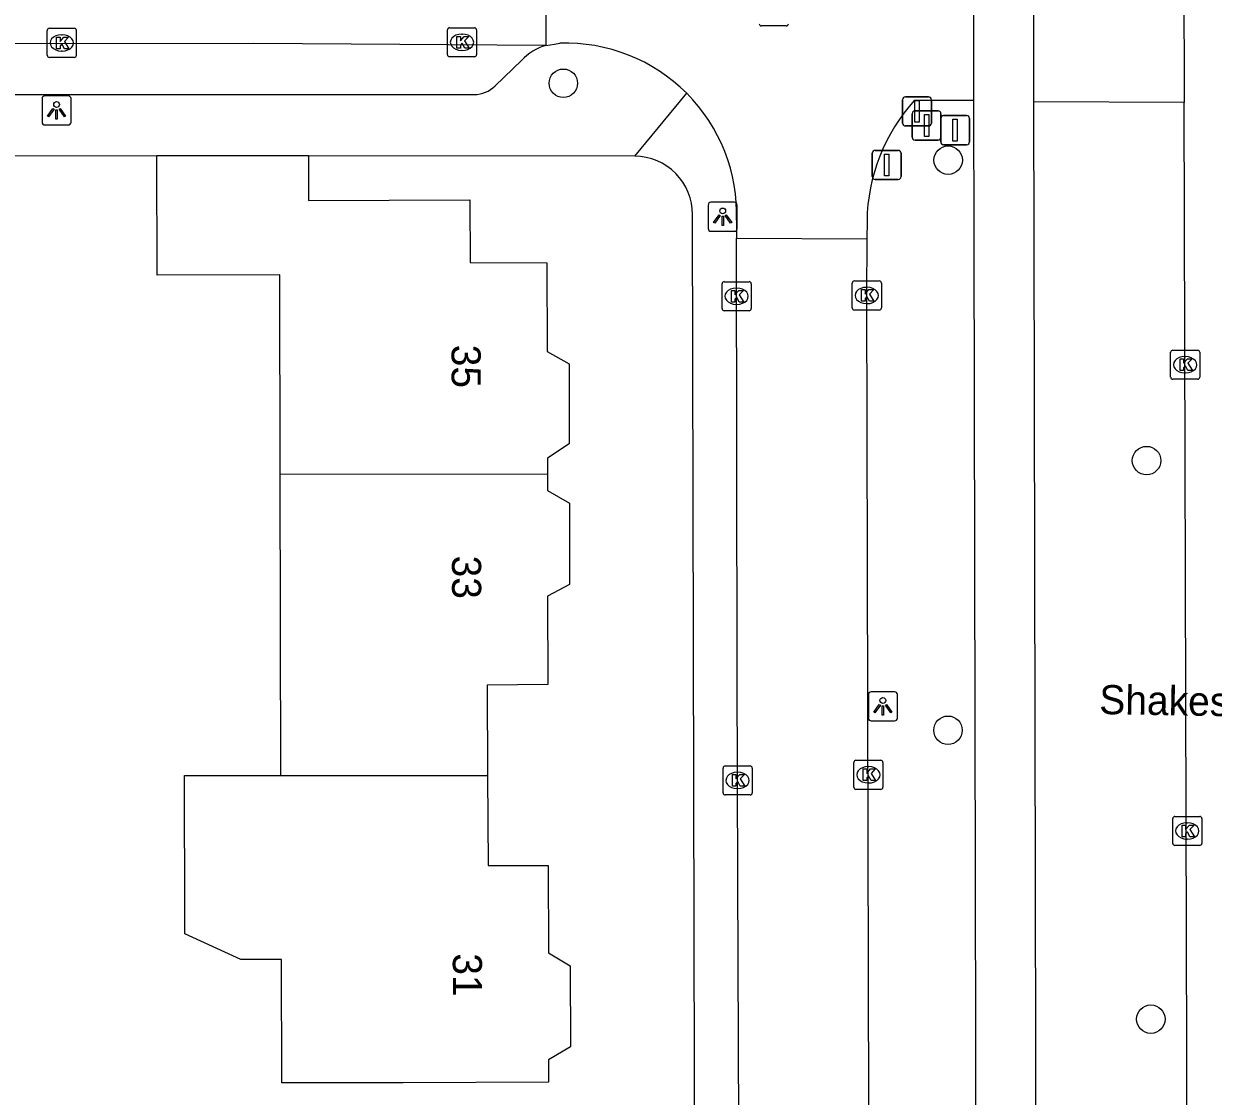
# Model space of a CAD drawing. Extents: x 160457 to 162082, y 388340 to 389736.
# Drawn here: x 160992.11 to 161032.93, y 388586.99 to 388623.81 of the extents above; entities that cross this region are included whole.
import ezdxf

# ---------------------------------------------------------------- set-up
doc = ezdxf.new("R2010")
doc.units = 0
for name, color, linetype in [('IMGEO_Afsluitpaal', 7, 'Continuous'), ('IMGEO_Boom', 7, 'Continuous'), ('IMGEO_Fietspad_gesloten', 7, 'Continuous'), ('IMGEO_Kolk', 7, 'Continuous'), ('IMGEO_Lichtpunt', 7, 'Continuous'), ('IMGEO_Muur', 7, 'Continuous'), ('IMGEO_Openbare_ruimte_label', 7, 'Continuous'), ('IMGEO_Pand', 7, 'Continuous'), ('IMGEO_Pand_nummerreeks', 7, 'Continuous'), ('IMGEO_Rijbaan_lokaal_gesloten', 7, 'Continuous'), ('IMGEO_Rijbaan_lokaal_open', 7, 'Continuous'), ('IMGEO_Rioolput', 7, 'Continuous'), ('IMGEO_Verkeersbordpaal', 7, 'Continuous'), ('IMGEO_Voetpad_open', 7, 'Continuous')]:
    doc.layers.add(name, color=color, linetype=linetype)

msp = doc.modelspace()

# ---------------------------------------------------------------- linework, layer by layer
at = {"layer": 'IMGEO_Afsluitpaal'}
for p, q in [((161022.269, 388620.404), (161022.269, 388621.204)), ((161022.269, 388621.204), (161022.269, 388620.404)), ((161022.369, 388621.304), (161023.159, 388621.304)), ((161023.159, 388621.304), (161022.369, 388621.304)), ((161023.259, 388621.204), (161023.259, 388620.404)), ((161023.259, 388620.404), (161023.259, 388621.204)), ((161023.159, 388620.304), (161022.369, 388620.304)), ((161022.369, 388620.304), (161023.159, 388620.304)), ((161021.231, 388618.564), (161021.231, 388619.364)), ((161021.231, 388619.364), (161021.231, 388618.564)), ((161021.331, 388619.464), (161022.121, 388619.464)), ((161022.121, 388619.464), (161021.331, 388619.464)), ((161022.221, 388619.364), (161022.221, 388618.564)), ((161022.221, 388618.564), (161022.221, 388619.364)), ((161022.121, 388618.464), (161021.331, 388618.464)), ((161021.331, 388618.464), (161022.121, 388618.464))]:
    msp.add_line(p, q, dxfattribs=at)
for points in [[(161022.689, 388621.179), (161022.839, 388621.179), (161022.839, 388620.429), (161022.689, 388620.429), (161022.689, 388621.179)], [(161021.651, 388619.339), (161021.801, 388619.339), (161021.801, 388618.589), (161021.651, 388618.589), (161021.651, 388619.339)]]:
    msp.add_lwpolyline(points, dxfattribs=at)
for centre, start, end in [((161022.369, 388621.204), 90, 180), ((161022.369, 388621.204), 90, 180), ((161023.159, 388621.204), 0, 90), ((161023.159, 388621.204), 360, 90), ((161022.369, 388620.404), 180, 270), ((161022.369, 388620.404), 180, 270), ((161023.159, 388620.404), 270, 0), ((161023.159, 388620.404), 270, 0), ((161021.331, 388619.364), 90, 180), ((161021.331, 388619.364), 90, 180), ((161022.121, 388619.364), 0, 90), ((161022.121, 388619.364), 360, 90), ((161021.331, 388618.564), 180, 270), ((161021.331, 388618.564), 180, 270), ((161022.121, 388618.564), 270, 0), ((161022.121, 388618.564), 270, 0)]:
    msp.add_arc(centre, 0.1, start, end, dxfattribs=at)
at = {"layer": 'IMGEO_Boom'}
for centre in [(161010.627, 388621.769), (161023.835, 388619.128), (161030.645, 388608.813), (161023.831, 388599.554), (161030.791, 388589.634)]:
    msp.add_circle(centre, 0.489, dxfattribs=at)
at = {"layer": 'IMGEO_Fietspad_gesloten'}
for points in [[(161024.704, 388621.181), (161024.714, 388616.416), (161024.95, 388506.373)], [(161026.975, 388527.496), (161026.785, 388616.408), (161026.775, 388621.128)]]:
    msp.add_lwpolyline(points, dxfattribs=at)
at = {"layer": 'IMGEO_Kolk'}
for p, q in [((160992.987, 388623.655), (160993.839, 388623.655)), ((161006.724, 388623.676), (161007.576, 388623.676)), ((160992.912, 388622.729), (160992.912, 388623.581)), ((160993.4, 388623.435), (160993.425, 388623.435)), ((160993.913, 388623.581), (160993.913, 388622.729)), ((161006.649, 388622.75), (161006.649, 388623.602)), ((161007.137, 388623.456), (161007.162, 388623.456)), ((161007.65, 388623.602), (161007.65, 388622.75)), ((160993.423, 388622.875), (160993.398, 388622.875)), ((161007.16, 388622.896), (161007.135, 388622.896)), ((160993.839, 388622.655), (160992.987, 388622.655)), ((161007.576, 388622.676), (161006.724, 388622.676)), ((161016.074, 388614.03), (161016.074, 388614.882)), ((161016.149, 388614.956), (161017.001, 388614.956)), ((161016.562, 388614.736), (161016.587, 388614.736)), ((161017.075, 388614.882), (161017.075, 388614.03)), ((161020.541, 388614.056), (161020.541, 388614.908)), ((161020.616, 388614.982), (161021.468, 388614.982)), ((161021.029, 388614.762), (161021.054, 388614.762)), ((161021.542, 388614.908), (161021.542, 388614.056)), ((161017.001, 388613.956), (161016.149, 388613.956)), ((161016.585, 388614.176), (161016.56, 388614.176)), ((161021.468, 388613.982), (161020.616, 388613.982)), ((161021.052, 388614.202), (161021.027, 388614.202)), ((161031.547, 388612.604), (161032.399, 388612.604)), ((161031.472, 388611.678), (161031.472, 388612.53)), ((161031.96, 388612.384), (161031.985, 388612.384)), ((161032.473, 388612.53), (161032.473, 388611.678)), ((161031.983, 388611.824), (161031.958, 388611.824)), ((161032.399, 388611.604), (161031.547, 388611.604)), ((161016.184, 388598.331), (161017.036, 388598.331)), ((161020.597, 388597.598), (161020.597, 388598.45)), ((161020.672, 388598.524), (161021.524, 388598.524)), ((161021.085, 388598.304), (161021.11, 388598.304)), ((161021.598, 388598.45), (161021.598, 388597.598)), ((161016.109, 388597.405), (161016.109, 388598.257)), ((161016.597, 388598.111), (161016.622, 388598.111)), ((161017.11, 388598.257), (161017.11, 388597.405)), ((161016.62, 388597.551), (161016.595, 388597.551)), ((161021.524, 388597.524), (161020.672, 388597.524)), ((161021.108, 388597.744), (161021.083, 388597.744)), ((161017.036, 388597.331), (161016.184, 388597.331)), ((161031.541, 388595.671), (161031.541, 388596.523)), ((161031.616, 388596.597), (161032.468, 388596.597)), ((161032.029, 388596.377), (161032.054, 388596.377)), ((161032.542, 388596.523), (161032.542, 388595.671)), ((161032.468, 388595.597), (161031.616, 388595.597)), ((161032.052, 388595.817), (161032.027, 388595.817))]:
    msp.add_line(p, q, dxfattribs=at)
for points in [[(160992.987, 388623.655), (160993.839, 388623.655)], [(161006.724, 388623.676), (161007.576, 388623.676)], [(160992.912, 388622.729), (160992.912, 388623.581)], [(160993.233, 388623.355), (160993.356, 388623.355), (160993.356, 388623.204), (160993.486, 388623.355), (160993.65, 388623.355), (160993.504, 388623.204), (160993.657, 388622.955), (160993.505, 388622.955), (160993.42, 388623.119), (160993.356, 388623.052), (160993.356, 388622.955), (160993.233, 388622.955), (160993.233, 388623.355)], [(160993.913, 388623.581), (160993.913, 388622.729)], [(161006.649, 388622.75), (161006.649, 388623.602)], [(161006.97, 388623.376), (161007.093, 388623.376), (161007.093, 388623.225), (161007.223, 388623.376), (161007.387, 388623.376), (161007.241, 388623.225), (161007.394, 388622.976), (161007.242, 388622.976), (161007.157, 388623.14), (161007.093, 388623.073), (161007.093, 388622.976), (161006.97, 388622.976), (161006.97, 388623.376)], [(161007.65, 388623.602), (161007.65, 388622.75)], [(160993.839, 388622.655), (160992.987, 388622.655)], [(161007.576, 388622.676), (161006.724, 388622.676)], [(161016.074, 388614.03), (161016.074, 388614.882)], [(161016.149, 388614.956), (161017.001, 388614.956)], [(161016.395, 388614.656), (161016.518, 388614.656), (161016.518, 388614.505), (161016.648, 388614.656), (161016.812, 388614.656), (161016.666, 388614.505), (161016.819, 388614.256), (161016.667, 388614.256), (161016.582, 388614.42), (161016.518, 388614.353), (161016.518, 388614.256), (161016.395, 388614.256), (161016.395, 388614.656)], [(161017.075, 388614.882), (161017.075, 388614.03)], [(161020.541, 388614.056), (161020.541, 388614.908)], [(161020.616, 388614.982), (161021.468, 388614.982)], [(161020.862, 388614.682), (161020.985, 388614.682), (161020.985, 388614.531), (161021.115, 388614.682), (161021.279, 388614.682), (161021.133, 388614.531), (161021.286, 388614.282), (161021.134, 388614.282), (161021.049, 388614.446), (161020.985, 388614.379), (161020.985, 388614.282), (161020.862, 388614.282), (161020.862, 388614.682)], [(161021.542, 388614.908), (161021.542, 388614.056)], [(161017.001, 388613.956), (161016.149, 388613.956)], [(161021.468, 388613.982), (161020.616, 388613.982)], [(161031.547, 388612.604), (161032.399, 388612.604)], [(161031.472, 388611.678), (161031.472, 388612.53)], [(161031.793, 388612.304), (161031.916, 388612.304), (161031.916, 388612.153), (161032.046, 388612.304), (161032.21, 388612.304), (161032.064, 388612.153), (161032.217, 388611.904), (161032.065, 388611.904), (161031.98, 388612.068), (161031.916, 388612.001), (161031.916, 388611.904), (161031.793, 388611.904), (161031.793, 388612.304)], [(161032.473, 388612.53), (161032.473, 388611.678)], [(161032.399, 388611.604), (161031.547, 388611.604)], [(161016.184, 388598.331), (161017.036, 388598.331)], [(161020.597, 388597.598), (161020.597, 388598.45)], [(161020.672, 388598.524), (161021.524, 388598.524)], [(161021.598, 388598.45), (161021.598, 388597.598)], [(161016.109, 388597.405), (161016.109, 388598.257)], [(161016.43, 388598.031), (161016.553, 388598.031), (161016.553, 388597.88), (161016.683, 388598.031), (161016.847, 388598.031), (161016.701, 388597.88), (161016.854, 388597.631), (161016.702, 388597.631), (161016.617, 388597.795), (161016.553, 388597.728), (161016.553, 388597.631), (161016.43, 388597.631), (161016.43, 388598.031)], [(161017.11, 388598.257), (161017.11, 388597.405)], [(161020.918, 388598.224), (161021.041, 388598.224), (161021.041, 388598.073), (161021.171, 388598.224), (161021.335, 388598.224), (161021.189, 388598.073), (161021.342, 388597.824), (161021.19, 388597.824), (161021.105, 388597.988), (161021.041, 388597.921), (161021.041, 388597.824), (161020.918, 388597.824), (161020.918, 388598.224)], [(161021.524, 388597.524), (161020.672, 388597.524)], [(161017.036, 388597.331), (161016.184, 388597.331)], [(161031.541, 388595.671), (161031.541, 388596.523)], [(161031.616, 388596.597), (161032.468, 388596.597)], [(161031.862, 388596.297), (161031.985, 388596.297), (161031.985, 388596.146), (161032.115, 388596.297), (161032.279, 388596.297), (161032.133, 388596.146), (161032.286, 388595.897), (161032.134, 388595.897), (161032.049, 388596.061), (161031.985, 388595.994), (161031.985, 388595.897), (161031.862, 388595.897), (161031.862, 388596.297)], [(161032.542, 388596.523), (161032.542, 388595.671)], [(161032.468, 388595.597), (161031.616, 388595.597)]]:
    msp.add_lwpolyline(points, dxfattribs=at)
for centre, start, end in [((160992.989, 388623.579), 91.552, 178.448), ((160992.989, 388623.579), 91.552, 178.448), ((160993.837, 388623.579), 1.552, 88.448), ((160993.837, 388623.579), 1.552, 88.448), ((161006.726, 388623.6), 91.552, 178.448), ((161006.726, 388623.6), 91.552, 178.448), ((161007.574, 388623.6), 1.552, 88.448), ((161007.574, 388623.6), 1.552, 88.448), ((160992.989, 388622.731), 181.552, 268.448), ((160992.989, 388622.731), 181.552, 268.448), ((160993.837, 388622.731), 271.552, 358.448), ((160993.837, 388622.731), 271.552, 358.448), ((161006.726, 388622.752), 181.552, 268.448), ((161006.726, 388622.752), 181.552, 268.448), ((161007.574, 388622.752), 271.552, 358.448), ((161007.574, 388622.752), 271.552, 358.448), ((161016.151, 388614.88), 91.552, 178.448), ((161016.151, 388614.88), 91.552, 178.448), ((161016.999, 388614.88), 1.552, 88.448), ((161016.999, 388614.88), 1.552, 88.448), ((161020.618, 388614.906), 91.552, 178.448), ((161020.618, 388614.906), 91.552, 178.448), ((161021.466, 388614.906), 1.552, 88.448), ((161021.466, 388614.906), 1.552, 88.448), ((161016.151, 388614.032), 181.552, 268.448), ((161016.151, 388614.032), 181.552, 268.448), ((161016.999, 388614.032), 271.552, 358.448), ((161016.999, 388614.032), 271.552, 358.448), ((161020.618, 388614.058), 181.552, 268.448), ((161020.618, 388614.058), 181.552, 268.448), ((161021.466, 388614.058), 271.552, 358.448), ((161021.466, 388614.058), 271.552, 358.448), ((161031.549, 388612.528), 91.552, 178.448), ((161031.549, 388612.528), 91.552, 178.448), ((161032.397, 388612.528), 1.552, 88.448), ((161032.397, 388612.528), 1.552, 88.448), ((161031.549, 388611.68), 181.552, 268.448), ((161031.549, 388611.68), 181.552, 268.448), ((161032.397, 388611.68), 271.552, 358.448), ((161032.397, 388611.68), 271.552, 358.448), ((161016.186, 388598.255), 91.552, 178.448), ((161016.186, 388598.255), 91.552, 178.448), ((161017.034, 388598.255), 1.552, 88.448), ((161017.034, 388598.255), 1.552, 88.448), ((161020.674, 388598.448), 91.552, 178.448), ((161020.674, 388598.448), 91.552, 178.448), ((161021.522, 388598.448), 1.552, 88.448), ((161021.522, 388598.448), 1.552, 88.448), ((161020.674, 388597.6), 181.552, 268.448), ((161020.674, 388597.6), 181.552, 268.448), ((161021.522, 388597.6), 271.552, 358.448), ((161021.522, 388597.6), 271.552, 358.448), ((161016.186, 388597.407), 181.552, 268.448), ((161016.186, 388597.407), 181.552, 268.448), ((161017.034, 388597.407), 271.552, 358.448), ((161017.034, 388597.407), 271.552, 358.448), ((161031.618, 388596.521), 91.552, 178.448), ((161031.618, 388596.521), 91.552, 178.448), ((161032.466, 388596.521), 1.552, 88.448), ((161032.466, 388596.521), 1.552, 88.448), ((161031.618, 388595.673), 181.552, 268.448), ((161031.618, 388595.673), 181.552, 268.448), ((161032.466, 388595.673), 271.552, 358.448), ((161032.466, 388595.673), 271.552, 358.448)]:
    msp.add_arc(centre, 0.0765, start, end, dxfattribs=at)
for centre, major_axis, ratio, start_param, end_param in [((160993.399, 388623.155), (-0.387, 0.002), 0.722429, 4.712389, 7.853982), ((160993.424, 388623.155), (-0.39, 0.002), 0.717154, 1.570796, 4.712389), ((161007.136, 388623.176), (-0.387, 0.002), 0.722429, 4.712389, 7.853982), ((161007.161, 388623.176), (-0.39, 0.002), 0.717154, 1.570796, 4.712389), ((161016.561, 388614.456), (-0.387, 0.002), 0.722429, 4.712389, 7.853982), ((161016.586, 388614.456), (-0.39, 0.002), 0.717154, 1.570796, 4.712389), ((161021.028, 388614.482), (-0.387, 0.002), 0.722429, 4.712389, 7.853982), ((161021.053, 388614.482), (-0.39, 0.002), 0.717154, 1.570796, 4.712389), ((161031.959, 388612.104), (-0.387, 0.002), 0.722429, 4.712389, 7.853982), ((161031.984, 388612.104), (-0.39, 0.002), 0.717154, 1.570796, 4.712389), ((161021.084, 388598.024), (-0.387, 0.002), 0.722429, 4.712389, 7.853982), ((161021.109, 388598.024), (-0.39, 0.002), 0.717154, 1.570796, 4.712389), ((161016.596, 388597.831), (-0.387, 0.002), 0.722429, 4.712389, 7.853982), ((161016.621, 388597.831), (-0.39, 0.002), 0.717154, 1.570796, 4.712389), ((161032.028, 388596.097), (-0.387, 0.002), 0.722429, 4.712389, 7.853982), ((161032.053, 388596.097), (-0.39, 0.002), 0.717154, 1.570796, 4.712389)]:
    msp.add_ellipse(centre, major_axis=major_axis, ratio=ratio, start_param=start_param, end_param=end_param, dxfattribs=at)
at = {"layer": 'IMGEO_Lichtpunt'}
for p, q in [((160992.736, 388621.24), (160992.736, 388620.433)), ((160992.736, 388621.24), (160992.736, 388620.433)), ((160993.638, 388621.335), (160992.83, 388621.335)), ((160993.638, 388621.335), (160992.83, 388621.335)), ((160993.732, 388620.433), (160993.732, 388621.24)), ((160993.732, 388620.433), (160993.732, 388621.24)), ((160992.83, 388620.339), (160993.638, 388620.339)), ((160992.83, 388620.339), (160993.638, 388620.339)), ((161015.598, 388617.588), (161015.598, 388616.781)), ((161015.598, 388617.588), (161015.598, 388616.781)), ((161016.5, 388617.683), (161015.692, 388617.683)), ((161016.5, 388617.683), (161015.692, 388617.683)), ((161016.594, 388616.781), (161016.594, 388617.588)), ((161016.594, 388616.781), (161016.594, 388617.588)), ((161015.692, 388616.687), (161016.5, 388616.687)), ((161015.692, 388616.687), (161016.5, 388616.687)), ((161021.096, 388600.779), (161021.096, 388599.972)), ((161021.096, 388600.779), (161021.096, 388599.972)), ((161021.998, 388600.874), (161021.19, 388600.874)), ((161021.998, 388600.874), (161021.19, 388600.874)), ((161022.092, 388599.972), (161022.092, 388600.779)), ((161022.092, 388599.972), (161022.092, 388600.779)), ((161021.19, 388599.878), (161021.998, 388599.878)), ((161021.19, 388599.878), (161021.998, 388599.878))]:
    msp.add_line(p, q, dxfattribs=at)
for points in [[(160993.11, 388620.904), (160993.149, 388620.876), (160992.961, 388620.614), (160992.923, 388620.641), (160993.11, 388620.904)], [(160993.212, 388620.856), (160993.259, 388620.856), (160993.259, 388620.534), (160993.212, 388620.534), (160993.212, 388620.856)], [(160993.322, 388620.876), (160993.36, 388620.903), (160993.547, 388620.641), (160993.508, 388620.613), (160993.322, 388620.876)], [(161015.972, 388617.252), (161016.011, 388617.224), (161015.823, 388616.962), (161015.785, 388616.989), (161015.972, 388617.252)], [(161016.074, 388617.204), (161016.121, 388617.204), (161016.121, 388616.882), (161016.074, 388616.882), (161016.074, 388617.204)], [(161016.184, 388617.224), (161016.222, 388617.251), (161016.409, 388616.989), (161016.37, 388616.961), (161016.184, 388617.224)], [(161021.47, 388600.443), (161021.509, 388600.415), (161021.321, 388600.153), (161021.283, 388600.18), (161021.47, 388600.443)], [(161021.572, 388600.395), (161021.619, 388600.395), (161021.619, 388600.073), (161021.572, 388600.073), (161021.572, 388600.395)], [(161021.682, 388600.415), (161021.72, 388600.442), (161021.907, 388600.18), (161021.868, 388600.152), (161021.682, 388600.415)]]:
    msp.add_lwpolyline(points, dxfattribs=at)
for centre in [(160993.235, 388621.038), (161016.097, 388617.386), (161021.595, 388600.577)]:
    msp.add_circle(centre, 0.0994, dxfattribs=at)
for centre, start, end in [((160992.83, 388621.24), 90, 180), ((160992.83, 388621.24), 90, 180), ((160993.638, 388621.24), 0, 90), ((160993.638, 388621.24), 0, 90), ((160992.83, 388620.433), 180, 270), ((160992.83, 388620.433), 180, 270), ((160993.638, 388620.433), 270, 0), ((160993.638, 388620.433), 270, 360), ((161015.692, 388617.588), 90, 180), ((161015.692, 388617.588), 90, 180), ((161016.5, 388617.588), 0, 90), ((161016.5, 388617.588), 0, 90), ((161015.692, 388616.781), 180, 270), ((161015.692, 388616.781), 180, 270), ((161016.5, 388616.781), 270, 0), ((161016.5, 388616.781), 270, 360), ((161021.19, 388600.779), 90, 180), ((161021.19, 388600.779), 90, 180), ((161021.998, 388600.779), 0, 90), ((161021.998, 388600.779), 0, 90), ((161021.19, 388599.972), 180, 270), ((161021.19, 388599.972), 180, 270), ((161021.998, 388599.972), 270, 0), ((161021.998, 388599.972), 270, 360)]:
    msp.add_arc(centre, 0.0946, start, end, dxfattribs=at)
at = {"layer": 'IMGEO_Muur'}
msp.add_lwpolyline([(160996.672, 388619.278), (160985.977, 388619.25)], dxfattribs=at)
at = {"layer": 'IMGEO_Pand'}
for points in [[(161000.909, 388608.334), (161000.892, 388615.187), (160996.682, 388615.177), (160996.672, 388619.278)], [(161001.88, 388619.273), (160996.672, 388619.278)], [(161001.88, 388619.273), (161001.879, 388617.747), (161007.417, 388617.761), (161007.426, 388615.61), (161010.066, 388615.6), (161010.073, 388612.561), (161010.824, 388612.133), (161010.829, 388609.383), (161010.08, 388608.901), (161010.08, 388608.342)], [(161010.08, 388608.342), (161000.909, 388608.334)], [(161000.935, 388598.004), (161000.909, 388608.334)], [(161010.08, 388608.342), (161010.081, 388607.782), (161010.834, 388607.353), (161010.839, 388604.553), (161010.09, 388604.161), (161010.096, 388601.12), (161008.009, 388601.1), (161008.026, 388598.004)], [(161008.026, 388598.004), (161008.043, 388594.909), (161010.107, 388594.911), (161010.113, 388591.912), (161010.865, 388591.464), (161010.872, 388588.684), (161010.123, 388588.242), (161010.124, 388587.466), (161005.125, 388587.453), (161000.967, 388587.443), (161000.957, 388591.683), (161000, 388591.681), (160999.558, 388591.68), (160997.636, 388592.565), (160997.635, 388592.996), (160997.623, 388597.995), (161000, 388598.001), (161000.935, 388598.004)], [(161000.935, 388598.004), (161008.026, 388598.004)]]:
    msp.add_lwpolyline(points, dxfattribs=at)
at = {"layer": 'IMGEO_Rijbaan_lokaal_gesloten'}
for points in [[(161031.909, 388629.816), (161031.939, 388621.107)], [(161032.194, 388527.118), (161031.939, 388621.107)]]:
    msp.add_lwpolyline(points, dxfattribs=at)
at = {"layer": 'IMGEO_Rijbaan_lokaal_open'}
for points in [[(161024.689, 388629.73), (161024.704, 388621.181)], [(161026.775, 388621.128), (161026.768, 388629.75)], [(161010.049, 388627.741), (161010.022, 388623.066)], [(161010.022, 388623.066), (161000, 388623.134), (160989.379, 388623.123)], [(161010.022, 388623.066), (161010.327, 388623.114), (161010.509, 388623.142)], [(161024.704, 388621.181), (161022.682, 388621.182)], [(161031.939, 388621.107), (161026.775, 388621.128)], [(161016.572, 388617.067), (161016.573, 388616.449)], [(161021.05, 388617.039), (161021.047, 388616.431)], [(161016.573, 388616.449), (161021.047, 388616.431)], [(161016.665, 388573.973), (161016.664, 388582.045), (161016.653, 388585.993), (161016.62, 388594.456), (161016.598, 388601.419), (161016.573, 388616.449)], [(161021.047, 388616.431), (161021.036, 388614.481), (161021.106, 388586.533)]]:
    msp.add_lwpolyline(points, dxfattribs=at)
for centre, radius, start, end in [((161010.711, 388617.28), 5.866, 44.9527, 91.9719), ((161010.714, 388617.282), 5.861, 357.8964, 44.9608), ((161027.337, 388616.956), 6.287, 137.7597, 179.2396)]:
    msp.add_arc(centre, radius, start, end, dxfattribs=at)
at = {"layer": 'IMGEO_Rioolput'}
msp.add_line((161018.281, 388623.737), (161017.429, 388623.737), dxfattribs=at)
msp.add_lwpolyline([(161018.281, 388623.737), (161017.429, 388623.737)], dxfattribs=at)
for centre, start, end in [((161017.431, 388623.813), 181.552, 268.448), ((161017.431, 388623.813), 181.552, 268.448), ((161018.279, 388623.813), 271.552, 358.448), ((161018.279, 388623.813), 271.552, 358.448)]:
    msp.add_arc(centre, 0.0765, start, end, dxfattribs=at)
at = {"layer": 'IMGEO_Verkeersbordpaal'}
for p, q in [((161022.699, 388620.82), (161023.489, 388620.82)), ((161023.489, 388620.82), (161022.699, 388620.82)), ((161022.599, 388619.92), (161022.599, 388620.72)), ((161022.599, 388620.72), (161022.599, 388619.92)), ((161023.579, 388619.758), (161023.579, 388620.558)), ((161023.579, 388620.558), (161023.579, 388619.758)), ((161023.589, 388620.72), (161023.589, 388619.92)), ((161023.589, 388619.92), (161023.589, 388620.72)), ((161023.679, 388620.658), (161024.469, 388620.658)), ((161024.469, 388620.658), (161023.679, 388620.658)), ((161024.569, 388620.558), (161024.569, 388619.758)), ((161024.569, 388619.758), (161024.569, 388620.558)), ((161023.489, 388619.82), (161022.699, 388619.82)), ((161022.699, 388619.82), (161023.489, 388619.82)), ((161024.469, 388619.658), (161023.679, 388619.658)), ((161023.679, 388619.658), (161024.469, 388619.658))]:
    msp.add_line(p, q, dxfattribs=at)
for points in [[(161023.019, 388620.695), (161023.169, 388620.695), (161023.169, 388619.945), (161023.019, 388619.945), (161023.019, 388620.695)], [(161023.999, 388620.533), (161024.149, 388620.533), (161024.149, 388619.783), (161023.999, 388619.783), (161023.999, 388620.533)]]:
    msp.add_lwpolyline(points, dxfattribs=at)
for centre, start, end in [((161022.699, 388620.72), 90, 180), ((161022.699, 388620.72), 90, 180), ((161023.489, 388620.72), 0, 90), ((161023.489, 388620.72), 360, 90), ((161023.679, 388620.558), 90, 180), ((161023.679, 388620.558), 90, 180), ((161024.469, 388620.558), 0, 90), ((161024.469, 388620.558), 360, 90), ((161022.699, 388619.92), 180, 270), ((161022.699, 388619.92), 180, 270), ((161023.489, 388619.92), 270, 0), ((161023.489, 388619.92), 270, 0), ((161023.679, 388619.758), 180, 270), ((161023.679, 388619.758), 180, 270), ((161024.469, 388619.758), 270, 0), ((161024.469, 388619.758), 270, 0)]:
    msp.add_arc(centre, 0.1, start, end, dxfattribs=at)
at = {"layer": 'IMGEO_Voetpad_open'}
for points in [[(161008.287, 388621.678), (161009.198, 388622.56)], [(160989.381, 388621.38), (160989.977, 388621.381), (161000, 388621.379), (161007.575, 388621.378)], [(161013.083, 388619.262), (161014.862, 388621.424)], [(160996.672, 388619.278), (160985.977, 388619.25), (160953.788, 388619.195)], [(161013.083, 388619.262), (161001.88, 388619.273)], [(160985.162, 388548.37), (161001.342, 388548.405), (161015.222, 388548.437), (161015.058, 388617.261)]]:
    msp.add_lwpolyline(points, dxfattribs=at)
for centre, radius, start, end in [((161010.56, 388621.266), 1.878, 106.6385, 136.4678), ((161007.558, 388622.412), 1.034, 270.918, 314.7781), ((161013.073, 388617.277), 1.985, 359.5492, 89.7014)]:
    msp.add_arc(centre, radius, start, end, dxfattribs=at)

# ---------------------------------------------------------------- texts
at = {"layer": 'IMGEO_Openbare_ruimte_label'}
msp.add_text('Shakespearelaan', height=1, rotation=359.0261, dxfattribs=at).set_placement((161029.016, 388600.111))
at = {"layer": 'IMGEO_Pand_nummerreeks'}
for s, rotation, p in [('35', 270.1105, (161006.791, 388612.79)), ('33', 270.1269, (161006.806, 388605.55)), ('31', 270.1308, (161006.834, 388591.894))]:
    msp.add_text(s, height=1, rotation=rotation, dxfattribs=at).set_placement(p)

doc.saveas('drawing.dxf')
